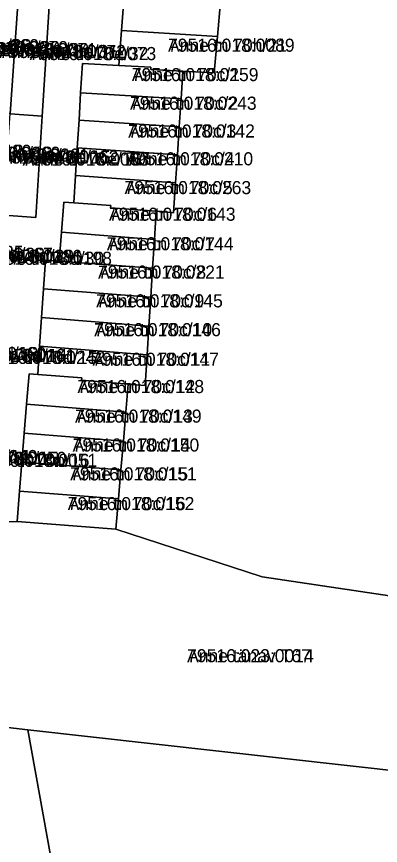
# Model space of a CAD drawing. Extents: x 643847 to 663718, y 6468443 to 6482775.
# Drawn here: x 661510 to 661551.7, y 6474018.7 to 6474113.7 of the extents above; entities that cross this region are included whole.
import ezdxf

# ---------------------------------------------------------------- set-up
doc = ezdxf.new("R2010")
doc.units = 0
for name, color, linetype in [('L_AADRESS', 7, 'Continuous'), ('PIIR', 7, 'Continuous'), ('TUNNUS', 7, 'Continuous')]:
    doc.layers.add(name, color=color, linetype=linetype)

msp = doc.modelspace()

# ---------------------------------------------------------------- linework, layer by layer
at = {"layer": 'PIIR'}
for points in [[(661522.33, 6474116.09), (661522.03, 6474112.06), (661521.74, 6474108.08), (661517.57, 6474108.3), (661517.36, 6474104.95), (661517.17, 6474101.79), (661516.97, 6474098.63), (661516.78, 6474095.46), (661516.57, 6474092.34), (661515.42, 6474092.43), (661515.15, 6474088.96), (661514.91, 6474085.66), (661513.32, 6474085.79), (661513.1, 6474082.5), (661512.88, 6474079.21), (661512.65, 6474075.92), (661512.44, 6474072.67), (661511.45, 6474072.75), (661511.17, 6474069.27), (661510.9, 6474065.96), (661510.63, 6474062.64), (661510.35, 6474059.33), (661510.07, 6474055.83), (661505.99, 6474055.76)], [(661508.61, 6474090.91), (661512.23, 6474090.67), (661512.96, 6474102.27), (661513.75, 6474114.84)], [(661582.45, 6474042.91), (661538.16, 6474049.49), (661521.4, 6474054.96), (661521.69, 6474058.45), (661521.97, 6474061.75), (661522.25, 6474065.05), (661522.52, 6474068.35), (661522.8, 6474071.58), (661524.76, 6474071.43), (661524.97, 6474074.92), (661525.18, 6474078.23), (661525.4, 6474081.53), (661525.6, 6474084.84), (661525.81, 6474088.14), (661526.02, 6474091.39), (661527.99, 6474091.21), (661528.23, 6474094.63), (661528.45, 6474097.84), (661528.66, 6474101.05), (661528.86, 6474104.25), (661529.08, 6474107.42), (661532.66, 6474107.22), (661533.03, 6474111.38), (661533.37, 6474115.35)], [(661418.13, 6474060.28), (661436.99, 6474060.28), (661448.24, 6474059.44), (661452.05, 6474059.27), (661455.72, 6474059.04), (661459.13, 6474058.83), (661462.46, 6474058.6), (661465.8, 6474058.38), (661469.14, 6474058.17), (661472.48, 6474057.95), (661475.81, 6474057.73), (661479.16, 6474057.51), (661482.49, 6474057.3), (661485.83, 6474057.08), (661489.16, 6474056.86), (661492.51, 6474056.65), (661495.84, 6474056.42), (661499.18, 6474056.2), (661502.46, 6474055.99), (661505.99, 6474055.76), (661510.07, 6474055.83), (661521.4, 6474054.96), (661538.16, 6474049.49), (661582.45, 6474042.91)], [(661605.98, 6474021.42), (661511.3, 6474031.99), (661431.46, 6474041.28)]]:
    msp.add_lwpolyline(points, dxfattribs=at)
for points in [[(661522.33, 6474116.09), (661533.37, 6474115.35), (661533.03, 6474111.38), (661522.03, 6474112.06)], [(661508.3, 6474115.22), (661510.18, 6474115.08), (661509.27, 6474102.52), (661505.9, 6474102.74), (661506.82, 6474115.31)], [(661511.63, 6474114.99), (661513.75, 6474114.84), (661512.96, 6474102.27), (661509.27, 6474102.52), (661510.18, 6474115.08)], [(661522.03, 6474112.06), (661533.03, 6474111.38), (661532.66, 6474107.22), (661529.08, 6474107.42), (661525.38, 6474107.62), (661525.4, 6474107.87), (661521.74, 6474108.08)], [(661517.36, 6474104.95), (661517.57, 6474108.3), (661521.74, 6474108.08), (661525.4, 6474107.87), (661525.38, 6474107.62), (661529.08, 6474107.42), (661528.86, 6474104.25)], [(661517.17, 6474101.79), (661517.36, 6474104.95), (661528.86, 6474104.25), (661528.66, 6474101.05)], [(661508.44, 6474090.92), (661509.27, 6474102.52), (661512.96, 6474102.27), (661512.23, 6474090.67), (661508.61, 6474090.91)], [(661517.17, 6474101.79), (661528.66, 6474101.05), (661528.45, 6474097.84), (661516.97, 6474098.63)], [(661516.97, 6474098.63), (661528.45, 6474097.84), (661528.23, 6474094.63), (661516.78, 6474095.46)], [(661516.57, 6474092.34), (661516.78, 6474095.46), (661528.23, 6474094.63), (661527.99, 6474091.21), (661526.02, 6474091.39), (661520.79, 6474091.78), (661520.8, 6474092.03)], [(661515.42, 6474092.43), (661516.57, 6474092.34), (661520.8, 6474092.03), (661520.79, 6474091.78), (661526.02, 6474091.39), (661525.81, 6474088.14), (661515.15, 6474088.96)], [(661515.15, 6474088.96), (661525.81, 6474088.14), (661525.6, 6474084.84), (661514.91, 6474085.66)], [(661513.1, 6474082.5), (661513.32, 6474085.79), (661514.91, 6474085.66), (661525.6, 6474084.84), (661525.4, 6474081.53)], [(661513.1, 6474082.5), (661525.4, 6474081.53), (661525.18, 6474078.23), (661512.88, 6474079.21)], [(661512.88, 6474079.21), (661525.18, 6474078.23), (661524.97, 6474074.92), (661512.65, 6474075.92)], [(661512.65, 6474075.92), (661524.97, 6474074.92), (661524.76, 6474071.43), (661522.8, 6474071.58), (661517.46, 6474072.03), (661517.48, 6474072.29), (661512.44, 6474072.67)], [(661511.45, 6474072.75), (661512.44, 6474072.67), (661517.48, 6474072.29), (661517.46, 6474072.03), (661522.8, 6474071.58), (661522.52, 6474068.35), (661511.17, 6474069.27)], [(661511.17, 6474069.27), (661522.52, 6474068.35), (661522.25, 6474065.05), (661510.9, 6474065.96)], [(661510.9, 6474065.96), (661522.25, 6474065.05), (661521.97, 6474061.75), (661510.63, 6474062.64)], [(661510.63, 6474062.64), (661521.97, 6474061.75), (661521.69, 6474058.45), (661510.35, 6474059.33)], [(661510.35, 6474059.33), (661521.69, 6474058.45), (661521.4, 6474054.96), (661510.07, 6474055.83)], [(661511.3, 6474031.99), (661518.75, 6473990.71), (661427.09, 6474002.04), (661431.46, 6474041.28)], [(661646.19, 6474015.06), (661557.4, 6473997.78), (661554.4, 6473997.29), (661536.45, 6473993.67), (661518.75, 6473990.71), (661511.3, 6474031.99), (661605.98, 6474021.42)]]:
    msp.add_lwpolyline(points, close=True, dxfattribs=at)

# ---------------------------------------------------------------- texts
at = {"layer": 'L_AADRESS'}
for s, p in [('Anne tn 70e/28', (661498.1, 6474109.584)), ('Anne tn 70h/21', (661527.364, 6474109.64)), ('Anne tn 70e/29', (661501.405, 6474109.364)), ('Anne tn 70e/30', (661504.71, 6474109.139)), ('Anne tn 70e/31', (661508.04, 6474108.918)), ('Anne tn 70e/32', (661511.51, 6474108.683)), ('Anne tn 70c/1', (661523.222, 6474106.275)), ('Anne tn 70c/2', (661523.012, 6474103)), ('Anne tn 70c/3', (661522.812, 6474099.815)), ('Anne tn 70e/12', (661497.22, 6474097.492)), ('Anne tn 70e/13', (661500.525, 6474097.269)), ('Anne tn 70e/14', (661503.825, 6474097.05)), ('Anne tn 70e/15', (661507.17, 6474096.83)), ('Anne tn 70e/16', (661510.7, 6474096.597)), ('Anne tn 70c/4', (661522.609, 6474096.63)), ('Anne tn 70c/5', (661522.388, 6474093.335)), ('Anne tn 70c/6', (661520.601, 6474090.285)), ('Anne tn 70c/7', (661520.366, 6474086.9)), ('Anne tn 70d/28', (661499.66, 6474085.688)), ('Anne tn 70d/29', (661503, 6474085.465)), ('Anne tn 70d/30', (661506.44, 6474085.237)), ('Anne tn 70c/8', (661519.353, 6474083.66)), ('Anne tn 70c/9', (661519.14, 6474080.365)), ('Anne tn 70c/10', (661518.918, 6474077.065)), ('Anne tn 70d/13', (661498.9, 6474074.324)), ('Anne tn 70d/14', (661502.23, 6474074.106)), ('Anne tn 70d/15', (661505.67, 6474073.885)), ('Anne tn 70c/11', (661518.7, 6474073.675)), ('Anne tn 70c/12', (661516.992, 6474070.55)), ('Anne tn 70c/13', (661516.71, 6474067.16)), ('Anne tn 70c/14', (661516.439, 6474063.855)), ('Anne tn 70b/14', (661497.925, 6474062.531)), ('Anne tn 70b/15', (661501.23, 6474062.321)), ('Anne tn 70b/16', (661504.755, 6474062.097)), ('Anne tn 70c/15', (661516.16, 6474060.545)), ('Anne tn 70c/16', (661515.878, 6474057.145)), ('Anne tänav T67', (661529.552, 6474039.72))]:
    msp.add_text(s, height=1.5, dxfattribs=at).set_placement(p)
at = {"layer": 'TUNNUS'}
for s, p in [('79516:018:0069', (661498.1, 6474109.584)), ('79516:018:0089', (661527.364, 6474109.64)), ('79516:018:0070', (661501.405, 6474109.364)), ('79516:018:0071', (661504.71, 6474109.139)), ('79516:018:0072', (661508.04, 6474108.918)), ('79516:018:0073', (661511.51, 6474108.683)), ('79516:018:0259', (661523.222, 6474106.275)), ('79516:018:0243', (661523.012, 6474103)), ('79516:018:0142', (661522.812, 6474099.815)), ('79516:018:0180', (661497.22, 6474097.492)), ('79516:018:0060', (661500.525, 6474097.269)), ('79516:018:0061', (661503.825, 6474097.05)), ('79516:018:0062', (661507.17, 6474096.83)), ('79516:018:0063', (661510.7, 6474096.597)), ('79516:018:0210', (661522.609, 6474096.63)), ('79516:018:0263', (661522.388, 6474093.335)), ('79516:018:0143', (661520.601, 6474090.285)), ('79516:018:0144', (661520.366, 6474086.9)), ('79516:018:0235', (661496.32, 6474085.914)), ('79516:018:0167', (661499.66, 6474085.688)), ('79516:018:0186', (661503, 6474085.465)), ('79516:018:0198', (661506.44, 6474085.237)), ('79516:018:0221', (661519.353, 6474083.66)), ('79516:018:0145', (661519.14, 6474080.365)), ('79516:018:0146', (661518.918, 6474077.065)), ('79516:018:0160', (661498.9, 6474074.324)), ('79516:018:0161', (661502.23, 6474074.106)), ('79516:018:0242', (661505.67, 6474073.885)), ('79516:018:0147', (661518.7, 6474073.675)), ('79516:018:0148', (661516.992, 6474070.55)), ('79516:018:0149', (661516.71, 6474067.16)), ('79516:018:0150', (661516.439, 6474063.855)), ('79516:018:0049', (661497.925, 6474062.531)), ('79516:018:0050', (661501.23, 6474062.321)), ('79516:018:0051', (661504.755, 6474062.097)), ('79516:018:0151', (661516.16, 6474060.545)), ('79516:018:0152', (661515.878, 6474057.145)), ('79516:023:0014', (661529.552, 6474039.72))]:
    msp.add_text(s, height=1.5, dxfattribs=at).set_placement(p)

doc.saveas('drawing.dxf')
